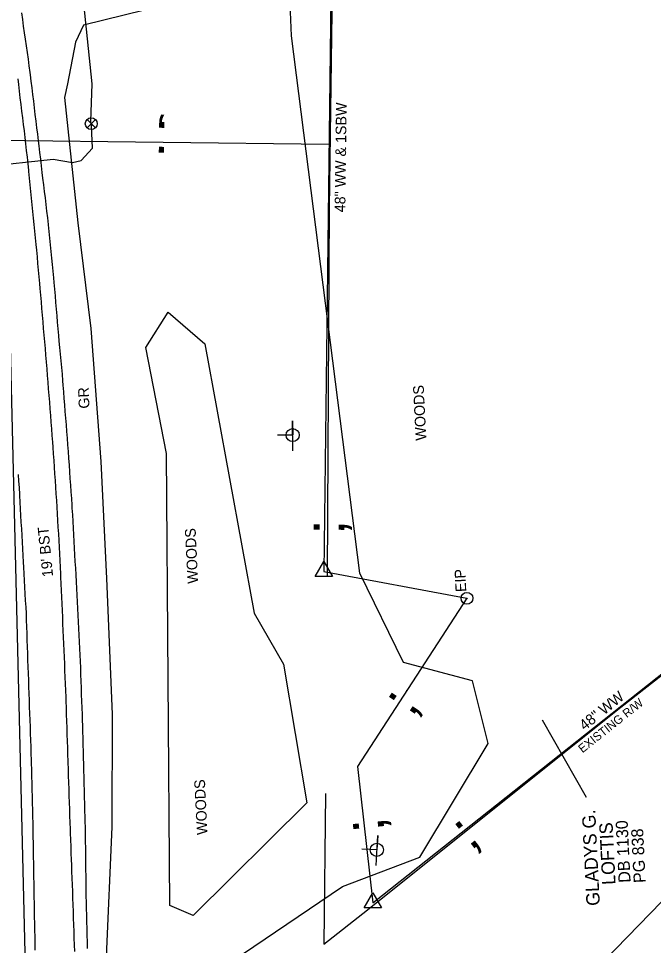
# Model space of a CAD drawing. Extents: x 1806071 to 1809844, y 912722 to 917035.
# Drawn here: x 1807809 to 1808046.6, y 915185.1 to 915532.3 of the extents above; entities that cross this region are included whole.
import ezdxf

# ---------------------------------------------------------------- set-up
doc = ezdxf.new("R2010")
doc.units = 0
for name, color, linetype in [('Exist Horizontal Alignment', 7, 'Continuous'), ('Exist Other Culture Fence Line', 7, 'Continuous'), ('Exist Other Culture Fence Line Text', 7, 'Continuous'), ('Exist Property Deed Book Text', 7, 'Continuous'), ('Exist Property Iron Pin CELL', 7, 'Continuous'), ('Exist Property Iron Pin Text', 7, 'Continuous'), ('Exist Property Owner Text', 7, 'Continuous'), ('Exist Railroads Standard Gauge', 7, 'Continuous'), ('Exist Right of Way Control of Access CA Symbol CELL', 7, 'Continuous'), ('Exist Right of Way Control of Access Line', 7, 'Continuous'), ('Exist Right of Way Line', 7, 'Continuous'), ('Exist Right of Way Line Text', 7, 'Continuous'), ('Exist Right of Way Monument CELL', 7, 'Continuous'), ('Exist Roads EOP', 7, 'Continuous'), ('Exist Roads EOP Text', 7, 'Continuous'), ('Exist Roads EOT', 7, 'Continuous'), ('Exist Roads Soil', 7, 'Continuous'), ('Exist Roads Soil Text', 7, 'Continuous'), ('Exist Utilities Power Joint Use Telephone CELL', 7, 'Continuous'), ('Exist Utilities Water UG Line SUE LOS B', 7, 'Continuous'), ('Exist Utilities Water Valve CELL', 7, 'Continuous'), ('Exist Vegetation Woods Line', 7, 'Continuous'), ('Exist Vegetation Woods Line Text', 7, 'Continuous')]:
    doc.layers.add(name, color=color, linetype=linetype)

msp = doc.modelspace()

# ---------------------------------------------------------------- linework, layer by layer
at = {"layer": 'Exist Horizontal Alignment'}
msp.add_line((1807829.7, 914431.48), (1807805.85, 915414.67), dxfattribs=at)
at = {"layer": 'Exist Other Culture Fence Line'}
for points in [[(1807923.84, 915242.07), (1807923.27, 915185.61), (1807939.59, 915198.52), (1808032.61, 915272.97), (1808171.73, 915381.93), (1808285.98, 915474.86), (1808403.41, 915566.83), (1808512.77, 915674.68)], [(1807926.58, 915562.3), (1807925.3, 915461.29), (1807924.49, 915323.64), (1807924.49, 915323.26)]]:
    msp.add_lwpolyline(points, dxfattribs=at)
at = {"layer": 'Exist Property Iron Pin CELL'}
for radius in [2.2, 0.0707]:
    msp.add_circle((1807976.81, 915315.15), radius, dxfattribs=at)
at = {"layer": 'Exist Property Owner Text'}
msp.add_line((1808004.98, 915269.58), (1808021.47, 915240.68), dxfattribs=at)
at = {"layer": 'Exist Railroads Standard Gauge'}
msp.add_arc((1805206.16, 917989.46), 3323.5, 298.4006, 325.82407, dxfattribs=at)
at = {"layer": 'Exist Right of Way Control of Access CA Symbol CELL'}
for p, q in [((1807857.82, 915486.08), (1807857.82, 915486.08)), ((1807923.53, 915346.49), (1807923.53, 915346.49)), ((1807954.08, 915280.73), (1807954.08, 915280.73)), ((1807937.74, 915234.7), (1807937.74, 915234.7)), ((1807979.36, 915230.91), (1807979.36, 915230.91))]:
    msp.add_line(p, q, dxfattribs=at)
at = {"layer": 'Exist Right of Way Control of Access Line'}
msp.add_line((1807682.04, 915488.19), (1807925.19, 915485.18), dxfattribs=at)
at = {"layer": 'Exist Right of Way Line'}
for p, q in [((1807941.54, 915201.11), (1808403.76, 915567.8)), ((1807926.11, 915562.72), (1807923.28, 915325.19)), ((1807923.28, 915325.19), (1807976.81, 915315.15)), ((1807976.81, 915315.15), (1807935.83, 915252.13)), ((1807935.83, 915252.13), (1807941.54, 915201.11))]:
    msp.add_line(p, q, dxfattribs=at)
for radius, end in [(3173.5, 327.00081), (3373.5, 326.99746)]:
    msp.add_arc((1805206.16, 917989.46), radius, 298.4006, end, dxfattribs=at)
at = {"layer": 'Exist Right of Way Monument CELL'}
for p, q in [((1807923.28, 915325.19), (1807923.28, 915325.19)), ((1807941.54, 915201.11), (1807941.54, 915201.11))]:
    msp.add_line(p, q, dxfattribs=at)
for points in [[(1807920.03, 915323.3), (1807923.28, 915328.94), (1807926.53, 915323.3)], [(1807938.29, 915199.22), (1807941.54, 915204.86), (1807944.78, 915199.22)]]:
    msp.add_lwpolyline(points, close=True, dxfattribs=at)
at = {"layer": 'Exist Roads EOP'}
for points in [[(1807834.86, 915183.95), (1807834.79, 915186.45), (1807834.72, 915188.95), (1807834.65, 915191.45), (1807834.58, 915193.95), (1807834.52, 915196.45), (1807834.46, 915198.95), (1807834.4, 915201.45), (1807834.35, 915203.52), (1807834.32, 915206.02), (1807834.29, 915208.52), (1807834.27, 915211.02), (1807834.24, 915213.52), (1807834.21, 915216.01), (1807834.19, 915218.51), (1807834.16, 915221.01), (1807834.16, 915221.62), (1807834.11, 915224.12), (1807834.06, 915226.62), (1807834.01, 915229.12), (1807833.97, 915231.62), (1807833.94, 915233.16), (1807833.87, 915235.65), (1807833.81, 915238.15), (1807833.74, 915240.65), (1807833.68, 915243.15), (1807833.61, 915245.65), (1807833.55, 915248.15), (1807833.49, 915250.65), (1807833.42, 915253.15), (1807833.37, 915255.27), (1807833.3, 915257.77), (1807833.23, 915260.26), (1807833.16, 915262.76), (1807833.09, 915265.26), (1807833.02, 915267.76), (1807832.98, 915269.12), (1807832.9, 915271.62), (1807832.81, 915274.11), (1807832.72, 915276.61), (1807832.63, 915279.11), (1807832.55, 915281.61), (1807832.46, 915284.11), (1807832.37, 915286.61), (1807832.28, 915289.11), (1807832.2, 915291.6), (1807832.12, 915293.9), (1807831.98, 915296.39), (1807831.85, 915298.89), (1807831.72, 915301.39), (1807831.59, 915303.88), (1807831.46, 915306.38), (1807831.32, 915308.88), (1807831.19, 915311.37), (1807831.06, 915313.87), (1807830.93, 915316.37), (1807830.8, 915318.86), (1807830.67, 915321.36), (1807830.53, 915323.95), (1807830.39, 915326.45), (1807830.25, 915328.94), (1807830.11, 915331.44), (1807829.97, 915333.94), (1807829.83, 915336.43), (1807829.69, 915338.93), (1807829.55, 915341.42), (1807829.41, 915343.92), (1807829.27, 915346.42), (1807829.13, 915348.91), (1807829.07, 915350.05), (1807828.9, 915352.54), (1807828.72, 915355.04), (1807828.55, 915357.53), (1807828.38, 915360.03), (1807828.21, 915362.52), (1807828.04, 915365.01), (1807827.86, 915367.59), (1807827.67, 915370.08), (1807827.48, 915372.57), (1807827.29, 915375.06), (1807827.1, 915377.56), (1807826.91, 915380.05), (1807826.71, 915382.54), (1807826.52, 915385.03), (1807826.33, 915387.53), (1807826.14, 915390.02), (1807825.95, 915392.51), (1807825.76, 915395), (1807825.64, 915396.56), (1807825.41, 915399.05), (1807825.18, 915401.54), (1807824.94, 915404.03), (1807824.71, 915406.52), (1807824.48, 915409), (1807824.25, 915411.49), (1807824.06, 915413.5), (1807823.85, 915416), (1807823.64, 915418.49), (1807823.42, 915420.98), (1807823.21, 915423.47), (1807823, 915425.96), (1807822.79, 915428.45), (1807822.58, 915430.94), (1807822.36, 915433.43), (1807822.22, 915435.11), (1807821.98, 915437.6), (1807821.73, 915440.08), (1807821.49, 915442.57), (1807821.24, 915445.06), (1807821, 915447.55), (1807820.75, 915450.04), (1807820.51, 915452.52), (1807820.26, 915455.01), (1807820.25, 915455.12), (1807819.95, 915457.6), (1807819.65, 915460.09), (1807819.35, 915462.57), (1807819.05, 915465.05), (1807818.76, 915467.53), (1807818.46, 915470.01), (1807818.16, 915472.5), (1807817.9, 915474.65), (1807817.6, 915477.13), (1807817.3, 915479.61), (1807817, 915482.1), (1807816.7, 915484.58), (1807816.48, 915486.41), (1807816.18, 915488.89), (1807815.88, 915491.37), (1807815.58, 915493.86), (1807815.28, 915496.34), (1807814.98, 915498.82), (1807814.69, 915501.3), (1807814.39, 915503.78), (1807814.09, 915506.27), (1807813.79, 915508.75), (1807813.49, 915511.23), (1807813.39, 915512.1), (1807813.03, 915514.58), (1807812.68, 915517.05), (1807812.33, 915519.53), (1807811.98, 915522), (1807811.63, 915524.48), (1807811.27, 915526.95), (1807810.92, 915529.43), (1807810.57, 915531.9), (1807810.22, 915534.38)], [(1807808.91, 915361.56), (1807809.05, 915359.06), (1807809.19, 915356.57), (1807809.33, 915354.07), (1807809.35, 915353.68), (1807809.49, 915351.19), (1807809.64, 915348.69), (1807809.78, 915346.2), (1807809.92, 915343.7), (1807810.07, 915341.2), (1807810.21, 915338.71), (1807810.35, 915336.21), (1807810.5, 915333.72), (1807810.64, 915331.22), (1807810.78, 915328.72), (1807810.89, 915326.81), (1807811.02, 915324.31), (1807811.16, 915321.82), (1807811.29, 915319.32), (1807811.42, 915316.82), (1807811.55, 915314.33), (1807811.68, 915311.83), (1807811.81, 915309.44), (1807811.9, 915306.94), (1807811.99, 915304.44), (1807812.07, 915301.94), (1807812.16, 915299.44), (1807812.25, 915296.95), (1807812.34, 915294.45), (1807812.42, 915291.95), (1807812.51, 915289.45), (1807812.6, 915286.95), (1807812.69, 915284.45), (1807812.77, 915281.95), (1807812.86, 915279.46), (1807812.95, 915276.96), (1807813.04, 915274.46), (1807813.13, 915271.96), (1807813.21, 915269.46), (1807813.3, 915266.96), (1807813.39, 915264.47), (1807813.48, 915261.97), (1807813.56, 915259.47), (1807813.65, 915256.97), (1807813.74, 915254.47), (1807813.78, 915253.35), (1807813.84, 915250.86), (1807813.91, 915248.36), (1807813.98, 915245.86), (1807814.04, 915243.36), (1807814.11, 915240.86), (1807814.17, 915238.36), (1807814.24, 915235.87), (1807814.28, 915233.37), (1807814.32, 915230.87), (1807814.37, 915228.37), (1807814.41, 915225.87), (1807814.45, 915223.37), (1807814.49, 915220.87), (1807814.54, 915218.37), (1807814.58, 915215.87), (1807814.62, 915213.37), (1807814.66, 915210.87), (1807814.71, 915208.38), (1807814.75, 915205.88), (1807814.79, 915203.38), (1807814.83, 915200.88), (1807814.88, 915198.38), (1807814.92, 915195.88), (1807814.96, 915193.38), (1807815.01, 915190.88), (1807815.05, 915188.38), (1807815.09, 915185.88), (1807815.13, 915183.38)]]:
    msp.add_lwpolyline(points, dxfattribs=at)
at = {"layer": 'Exist Roads EOT'}
msp.add_lwpolyline([(1807830.05, 915182.83), (1807829.97, 915185.33), (1807829.88, 915187.82), (1807829.79, 915190.32), (1807829.71, 915192.82), (1807829.62, 915195.32), (1807829.53, 915197.82), (1807829.44, 915200.32), (1807829.36, 915202.81), (1807829.27, 915205.31), (1807829.18, 915207.81), (1807829.1, 915210.31), (1807829.01, 915212.81), (1807828.92, 915215.31), (1807828.86, 915217.22), (1807828.76, 915219.72), (1807828.66, 915222.22), (1807828.56, 915224.72), (1807828.46, 915227.21), (1807828.4, 915228.72), (1807828.32, 915231.22), (1807828.24, 915233.71), (1807828.16, 915236.21), (1807828.08, 915238.71), (1807828, 915241.21), (1807827.92, 915243.71), (1807827.84, 915246.21), (1807827.75, 915248.71), (1807827.67, 915251.2), (1807827.59, 915253.7), (1807827.58, 915254.15), (1807827.5, 915256.64), (1807827.42, 915259.14), (1807827.34, 915261.64), (1807827.26, 915264.14), (1807827.18, 915266.64), (1807827.1, 915269.14), (1807827.02, 915271.64), (1807826.94, 915274.14), (1807826.86, 915276.63), (1807826.81, 915278.11), (1807826.7, 915280.61), (1807826.6, 915283.1), (1807826.49, 915285.6), (1807826.38, 915288.1), (1807826.28, 915290.6), (1807826.17, 915293.1), (1807826.06, 915295.59), (1807825.96, 915298.09), (1807825.85, 915300.59), (1807825.74, 915303.09), (1807825.64, 915305.58), (1807825.53, 915308.08), (1807825.43, 915310.58), (1807825.32, 915313.08), (1807825.21, 915315.57), (1807825.11, 915318.07), (1807825, 915320.57), (1807824.89, 915323.07), (1807824.84, 915324.3), (1807824.71, 915326.79), (1807824.57, 915329.29), (1807824.44, 915331.79), (1807824.3, 915334.28), (1807824.17, 915336.78), (1807824.03, 915339.27), (1807823.9, 915341.77), (1807823.76, 915344.27), (1807823.63, 915346.76), (1807823.49, 915349.27), (1807823.32, 915351.76), (1807823.15, 915354.25), (1807822.98, 915356.75), (1807822.81, 915359.24), (1807822.64, 915361.74), (1807822.47, 915364.23), (1807822.3, 915366.73), (1807822.13, 915369.22), (1807821.95, 915371.71), (1807821.82, 915373.65), (1807821.63, 915376.14), (1807821.43, 915378.63), (1807821.24, 915381.13), (1807821.04, 915383.62), (1807820.85, 915386.11), (1807820.66, 915388.6), (1807820.46, 915391.1), (1807820.27, 915393.59), (1807820.07, 915396.08), (1807819.88, 915398.57), (1807819.68, 915401.07), (1807819.49, 915403.56), (1807819.47, 915403.74), (1807819.26, 915406.23), (1807819.05, 915408.73), (1807818.84, 915411.22), (1807818.62, 915413.71), (1807818.41, 915416.2), (1807818.2, 915418.69), (1807817.99, 915421.18), (1807817.77, 915423.67), (1807817.56, 915426.16), (1807817.35, 915428.65), (1807817.13, 915431.14), (1807816.97, 915433.04), (1807816.74, 915435.53), (1807816.51, 915438.02), (1807816.28, 915440.51), (1807816.05, 915443), (1807815.81, 915445.49), (1807815.62, 915447.59), (1807815.37, 915450.08), (1807815.13, 915452.57), (1807814.88, 915455.06), (1807814.63, 915457.54), (1807814.39, 915460.03), (1807814.14, 915462.52), (1807813.9, 915465.01), (1807813.65, 915467.49), (1807813.41, 915469.98), (1807813.16, 915472.47), (1807812.91, 915474.96), (1807812.87, 915475.42), (1807812.59, 915477.9), (1807812.31, 915480.39), (1807812.03, 915482.87), (1807811.75, 915485.36), (1807811.5, 915487.66), (1807811.19, 915490.14), (1807810.89, 915492.62), (1807810.59, 915495.1), (1807810.29, 915497.58), (1807809.98, 915500.06), (1807809.68, 915502.55), (1807809.38, 915505.03), (1807809.08, 915507.51), (1807808.81, 915509.73)], dxfattribs=at)
at = {"layer": 'Exist Roads Soil'}
for points in [[(1807865.24, 915552.78), (1807863.81, 915537.32), (1807833.37, 915529.76)], [(1807833.37, 915529.76), (1807830.38, 915523.4), (1807827.37, 915507.82)], [(1807827.37, 915507.82), (1807826.25, 915502.7)], [(1807826.25, 915502.7), (1807831.18, 915455.74), (1807836.11, 915416.15), (1807839.81, 915366.42), (1807841.88, 915322.57), (1807844.07, 915271.76), (1807843.96, 915229.5), (1807841.79, 915180.93), (1807839.2, 915140.81), (1807836.18, 915128.54)]]:
    msp.add_lwpolyline(points, dxfattribs=at)
at = {"layer": 'Exist Utilities Power Joint Use Telephone CELL'}
for p, q in [((1807911.6, 915376.25), (1807911.6, 915376.25)), ((1807943.11, 915220.94), (1807943.11, 915220.94))]:
    msp.add_line(p, q, dxfattribs=at)
for points in [[(1807911.67, 915370.31), (1807911.57, 915381.65), (1807911.62, 915376.25), (1807905.97, 915376.18)], [(1807942.81, 915215.01), (1807943.42, 915226.33), (1807943.13, 915220.93), (1807937.49, 915221.22)]]:
    msp.add_lwpolyline(points, dxfattribs=at)
for centre in [(1807911.59, 915376.25), (1807943.1, 915220.94)]:
    msp.add_circle(centre, 2.45, dxfattribs=at)
at = {"layer": 'Exist Utilities Water UG Line SUE LOS B'}
for points in [[(1807836.21, 915492.88), (1807836.12, 915493.71), (1807836.57, 915507.83), (1807832.12, 915551.21), (1807826.47, 915602.28), (1807825.75, 915643.71), (1807825.65, 915663.54), (1807828.97, 915683.02), (1807844.78, 915720.42), (1807853.97, 915746.74), (1807867.47, 915768.73), (1807886.68, 915798.34), (1807896.7, 915817.61)], [(1807622.62, 914923.09), (1807645.16, 914966.45), (1807667.59, 915018.78), (1807680.72, 915045.75), (1807688.85, 915064.03), (1807703.35, 915111.81), (1807713.51, 915147.93), (1807722.61, 915185.37), (1807731.12, 915224.94), (1807737.39, 915274.41), (1807738.84, 915325.47), (1807739.73, 915373.1), (1807741.83, 915408.83), (1807741.82, 915447.46), (1807741.08, 915459.61), (1807753.08, 915470.68), (1807758.57, 915471.85), (1807796.47, 915476.79), (1807821.97, 915479.55), (1807829.19, 915478.37), (1807832.43, 915479.03), (1807836.63, 915483.74), (1807836.35, 915492.04), (1807836.21, 915492.88)]]:
    msp.add_lwpolyline(points, dxfattribs=at)
at = {"layer": 'Exist Utilities Water Valve CELL'}
msp.add_lwpolyline([(1807837.79, 915494.45), (1807834.64, 915491.3), (1807836.21, 915492.88), (1807837.79, 915491.3), (1807834.64, 915494.45)], dxfattribs=at)
msp.add_circle((1807836.21, 915492.88), 2.23, dxfattribs=at)
at = {"layer": 'Exist Vegetation Woods Line'}
for points in [[(1808500.82, 915704.61), (1808491.21, 915625.56), (1808495.36, 915566.18), (1808486.21, 915543.62), (1808230.53, 915336.55), (1808200.13, 915312.12), (1808141.53, 915267.56), (1808103.92, 915240.43), (1808069.03, 915211.34), (1808049.63, 915201.52), (1807994.2, 915144.45), (1807942.37, 915137.01), (1807895.45, 915162.79), (1807892.83, 915181.85), (1807930.19, 915207.19), (1807959.19, 915218.2), (1807984.75, 915260.79), (1807978.92, 915284.25), (1807953.04, 915291.1), (1807936.72, 915324.51), (1807911.11, 915525.74), (1807909.65, 915561.81), (1807936.43, 915572.07)], [(1807878.74, 915410.49), (1807897.21, 915309.55), (1807908.15, 915290.41), (1807916.94, 915238.6), (1807874.36, 915196.31), (1807865.68, 915200.03), (1807864.41, 915369.35), (1807856.6, 915409.08), (1807864.97, 915422.26), (1807878.74, 915410.49)]]:
    msp.add_lwpolyline(points, dxfattribs=at)

# ---------------------------------------------------------------- texts
at = {"layer": 'Exist Other Culture Fence Line Text'}
for s, rotation, p in [('48" WW & 1SBW', 89.2734, (1807931.28, 915459.66)), ('48" WW ', 38.6702, (1808020.84, 915265.43))]:
    msp.add_text(s, height=4, rotation=rotation, dxfattribs=at).set_placement(p)
at = {"layer": 'Exist Property Deed Book Text'}
for s, p in [('DB 1130 ', (1808038.08, 915208.72)), ('PG 838', (1808043.73, 915208.64))]:
    msp.add_text(s, height=4.5, rotation=92.8422, dxfattribs=at).set_placement(p)
at = {"layer": 'Exist Property Iron Pin Text'}
msp.add_text('EIP', height=4, rotation=92.8422, dxfattribs=at).set_placement((1807976.58, 915317.58))
at = {"layer": 'Exist Property Owner Text'}
for s, p in [('GLADYS G. ', (1808026.57, 915200.1)), ('LOFTIS', (1808032.44, 915207.96))]:
    msp.add_text(s, height=5, rotation=92.8422, dxfattribs=at).set_placement(p)
at = {"layer": 'Exist Right of Way Control of Access CA Symbol CELL'}
for rotation, p in [(179.2902, (1807865.41, 915493.49)), (89.3179, (1807930.94, 915338.9)), (56.9579, (1807956.28, 915270.36)), (95.7782, (1807945.96, 915228)), (38.4252, (1807978.15, 915220.38))]:
    msp.add_text(';', height=15, rotation=rotation, dxfattribs=at).set_placement(p)
at = {"layer": 'Exist Right of Way Line Text'}
msp.add_text('EXISTING R/W', height=3.2, rotation=38.4252, dxfattribs=at).set_placement((1808020.04, 915257.06))
at = {"layer": 'Exist Roads EOP Text'}
msp.add_text("19' BST", height=4, rotation=95.6168, dxfattribs=at).set_placement((1807821.97, 915323.31))
at = {"layer": 'Exist Roads Soil Text'}
msp.add_text('GR', height=4, rotation=92.4726, dxfattribs=at).set_placement((1807835.58, 915386.26))
at = {"layer": 'Exist Vegetation Woods Line Text'}
for p in [(1807961.64, 915374.31), (1807876.27, 915320.71), (1807879.76, 915226.64)]:
    msp.add_text('WOODS', height=4, rotation=92.8422, dxfattribs=at).set_placement(p)

doc.saveas('drawing.dxf')
